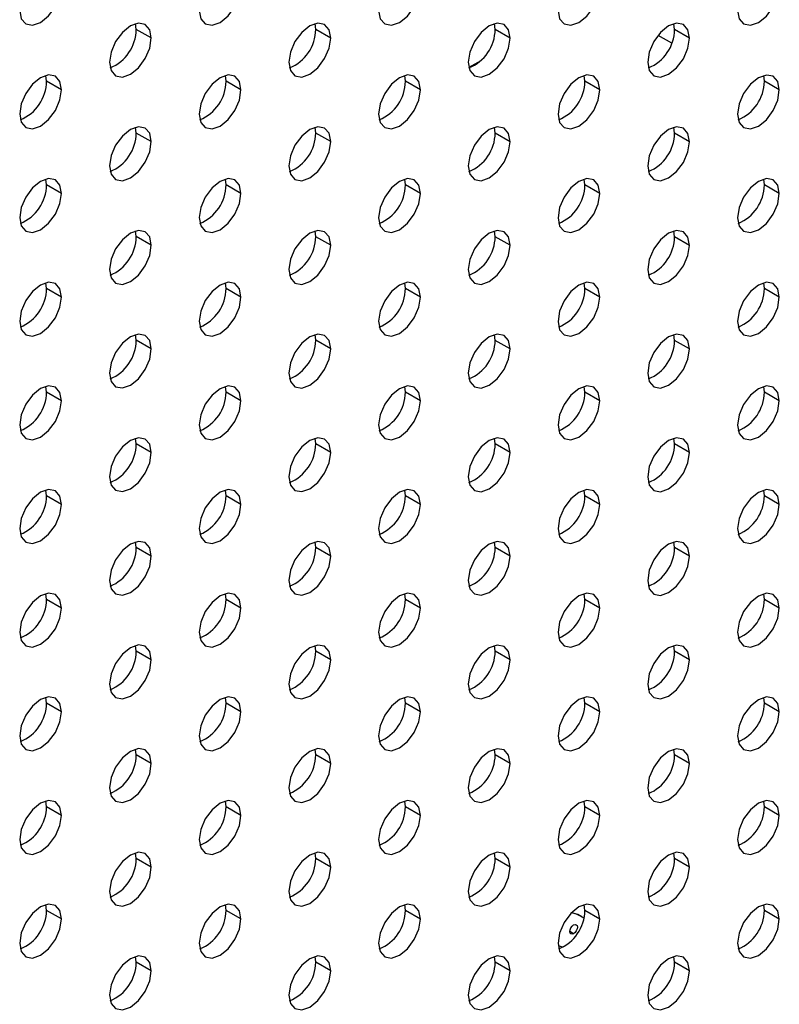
# Model space of a CAD drawing. Header units: millimetres. Extents: x 0 to 1118, y 0 to 864.
# Tile 285 of 309: x 1007.65 to 1012.14, y 697.02 to 702.84. Entities that reach past the tile are written whole.
import ezdxf

# ---------------------------------------------------------------- set-up
doc = ezdxf.new("R2010")
doc.units = ezdxf.units.MM

msp = doc.modelspace()

# ---------------------------------------------------------------- linework, layer by layer
at = {"color": 7, "linetype": 'Continuous', "lineweight": 25}
for p, q in [((1008.3402, 702.7807), (1008.3361, 702.8146)), ((1008.4286, 702.7297), (1008.3402, 702.7807)), ((1009.4008, 702.7806), (1009.3968, 702.8145)), ((1009.4892, 702.7296), (1009.4008, 702.7806)), ((1010.4615, 702.7805), (1010.4575, 702.8144)), ((1010.5499, 702.7295), (1010.4615, 702.7805)), ((1011.5221, 702.7804), (1011.5181, 702.8143)), ((1011.6105, 702.7294), (1011.5221, 702.7804)), ((1011.5052, 702.6984), (1011.4242, 702.7451)), ((1010.3757, 702.595), (1010.3059, 702.5547)), ((1007.8098, 702.4745), (1007.8058, 702.5084)), ((1008.8705, 702.4744), (1008.8665, 702.5083)), ((1009.9312, 702.4743), (1009.9271, 702.5082)), ((1010.9918, 702.4742), (1010.9878, 702.5081)), ((1012.0525, 702.4741), (1012.0484, 702.508)), ((1007.8982, 702.4235), (1007.8098, 702.4745)), ((1008.9589, 702.4234), (1008.8705, 702.4744)), ((1010.0195, 702.4233), (1009.9312, 702.4743)), ((1011.0802, 702.4232), (1010.9918, 702.4742)), ((1012.1409, 702.4231), (1012.0525, 702.4741)), ((1008.3402, 702.1683), (1008.3361, 702.2022)), ((1009.4008, 702.1682), (1009.3968, 702.2021)), ((1010.4615, 702.1681), (1010.4575, 702.202)), ((1011.5221, 702.168), (1011.5181, 702.2019)), ((1008.4286, 702.1173), (1008.3402, 702.1683)), ((1009.4892, 702.1172), (1009.4008, 702.1682)), ((1010.5499, 702.1171), (1010.4615, 702.1681)), ((1011.6105, 702.117), (1011.5221, 702.168)), ((1007.8098, 701.8621), (1007.8058, 701.896)), ((1007.8982, 701.8111), (1007.8098, 701.8621)), ((1008.8705, 701.862), (1008.8665, 701.8959)), ((1008.9589, 701.811), (1008.8705, 701.862)), ((1009.9312, 701.8619), (1009.9271, 701.8958)), ((1010.0195, 701.8109), (1009.9312, 701.8619)), ((1010.9918, 701.8618), (1010.9878, 701.8957)), ((1011.0802, 701.8108), (1010.9918, 701.8618)), ((1012.0525, 701.8617), (1012.0484, 701.8956)), ((1012.1409, 701.8107), (1012.0525, 701.8617)), ((1008.3402, 701.5559), (1008.3361, 701.5898)), ((1009.4008, 701.5558), (1009.3968, 701.5897)), ((1010.4615, 701.5557), (1010.4575, 701.5896)), ((1011.5221, 701.5556), (1011.5181, 701.5895)), ((1008.4286, 701.5049), (1008.3402, 701.5559)), ((1009.4892, 701.5048), (1009.4008, 701.5558)), ((1010.5499, 701.5047), (1010.4615, 701.5557)), ((1011.6105, 701.5046), (1011.5221, 701.5556)), ((1007.8098, 701.2497), (1007.8058, 701.2836)), ((1008.8705, 701.2496), (1008.8665, 701.2835)), ((1009.9312, 701.2495), (1009.9271, 701.2834)), ((1010.9918, 701.2494), (1010.9878, 701.2833)), ((1012.0525, 701.2493), (1012.0484, 701.2832)), ((1007.8982, 701.1987), (1007.8098, 701.2497)), ((1008.9589, 701.1986), (1008.8705, 701.2496)), ((1010.0195, 701.1985), (1009.9312, 701.2495)), ((1011.0802, 701.1984), (1010.9918, 701.2494)), ((1012.1409, 701.1983), (1012.0525, 701.2493)), ((1008.3402, 700.9435), (1008.3361, 700.9773)), ((1009.4008, 700.9434), (1009.3968, 700.9772)), ((1010.4615, 700.9433), (1010.4575, 700.9771)), ((1011.5221, 700.9432), (1011.5181, 700.977)), ((1008.4286, 700.8925), (1008.3402, 700.9435)), ((1009.4892, 700.8924), (1009.4008, 700.9434)), ((1010.5499, 700.8923), (1010.4615, 700.9433)), ((1011.6105, 700.8922), (1011.5221, 700.9432)), ((1007.8098, 700.6373), (1007.8058, 700.6712)), ((1007.8982, 700.5863), (1007.8098, 700.6373)), ((1008.8705, 700.6372), (1008.8665, 700.6711)), ((1008.9589, 700.5862), (1008.8705, 700.6372)), ((1009.9312, 700.6371), (1009.9271, 700.671)), ((1010.0195, 700.5861), (1009.9312, 700.6371)), ((1010.9918, 700.637), (1010.9878, 700.6709)), ((1011.0802, 700.586), (1010.9918, 700.637)), ((1012.0525, 700.6369), (1012.0484, 700.6708)), ((1012.1409, 700.5859), (1012.0525, 700.6369)), ((1008.3402, 700.3311), (1008.3361, 700.3649)), ((1009.4008, 700.331), (1009.3968, 700.3648)), ((1010.4615, 700.3309), (1010.4575, 700.3647)), ((1011.5221, 700.3308), (1011.5181, 700.3646)), ((1008.4286, 700.2801), (1008.3402, 700.3311)), ((1009.4892, 700.28), (1009.4008, 700.331)), ((1010.5499, 700.2799), (1010.4615, 700.3309)), ((1011.6105, 700.2798), (1011.5221, 700.3308)), ((1007.8098, 700.0249), (1007.8058, 700.0588)), ((1008.8705, 700.0248), (1008.8665, 700.0587)), ((1009.9312, 700.0247), (1009.9271, 700.0586)), ((1010.9918, 700.0246), (1010.9878, 700.0585)), ((1012.0525, 700.0245), (1012.0484, 700.0584)), ((1007.8982, 699.9739), (1007.8098, 700.0249)), ((1008.9589, 699.9738), (1008.8705, 700.0248)), ((1010.0195, 699.9737), (1009.9312, 700.0247)), ((1011.0802, 699.9736), (1010.9918, 700.0246)), ((1012.1409, 699.9735), (1012.0525, 700.0245)), ((1008.3402, 699.7187), (1008.3361, 699.7525)), ((1008.4286, 699.6676), (1008.3402, 699.7187)), ((1009.4008, 699.7186), (1009.3968, 699.7524)), ((1009.4892, 699.6675), (1009.4008, 699.7186)), ((1010.4615, 699.7185), (1010.4575, 699.7523)), ((1010.5499, 699.6674), (1010.4615, 699.7185)), ((1011.5221, 699.7184), (1011.5181, 699.7522)), ((1011.6105, 699.6673), (1011.5221, 699.7184)), ((1007.8098, 699.4125), (1007.8058, 699.4464)), ((1007.8982, 699.3615), (1007.8098, 699.4125)), ((1008.8705, 699.4124), (1008.8665, 699.4463)), ((1008.9589, 699.3614), (1008.8705, 699.4124)), ((1009.9312, 699.4123), (1009.9271, 699.4462)), ((1010.0195, 699.3613), (1009.9312, 699.4123)), ((1010.9918, 699.4122), (1010.9878, 699.4461)), ((1011.0802, 699.3612), (1010.9918, 699.4122)), ((1012.0525, 699.4121), (1012.0484, 699.446)), ((1012.1409, 699.3611), (1012.0525, 699.4121)), ((1008.3402, 699.1063), (1008.3361, 699.1401)), ((1009.4008, 699.1062), (1009.3968, 699.14)), ((1010.4615, 699.1061), (1010.4575, 699.1399)), ((1011.5221, 699.106), (1011.5181, 699.1398)), ((1008.4286, 699.0552), (1008.3402, 699.1063)), ((1009.4892, 699.0551), (1009.4008, 699.1062)), ((1010.5499, 699.055), (1010.4615, 699.1061)), ((1011.6105, 699.0549), (1011.5221, 699.106)), ((1007.8098, 698.8001), (1007.8058, 698.834)), ((1008.8705, 698.8), (1008.8665, 698.8339)), ((1009.9312, 698.7999), (1009.9271, 698.8338)), ((1010.9918, 698.7998), (1010.9878, 698.8337)), ((1012.0525, 698.7997), (1012.0484, 698.8336)), ((1007.8982, 698.7491), (1007.8098, 698.8001)), ((1008.9589, 698.749), (1008.8705, 698.8)), ((1010.0195, 698.7489), (1009.9312, 698.7999)), ((1011.0802, 698.7488), (1010.9918, 698.7998)), ((1012.1409, 698.7487), (1012.0525, 698.7997)), ((1008.3402, 698.4939), (1008.3361, 698.5277)), ((1008.4286, 698.4428), (1008.3402, 698.4939)), ((1009.4008, 698.4938), (1009.3968, 698.5276)), ((1009.4892, 698.4427), (1009.4008, 698.4938)), ((1010.4615, 698.4937), (1010.4575, 698.5275)), ((1010.5499, 698.4426), (1010.4615, 698.4937)), ((1011.5221, 698.4936), (1011.5181, 698.5274)), ((1011.6105, 698.4425), (1011.5221, 698.4936)), ((1007.8098, 698.1877), (1007.8058, 698.2216)), ((1007.8982, 698.1367), (1007.8098, 698.1877)), ((1008.8705, 698.1876), (1008.8665, 698.2215)), ((1008.9589, 698.1366), (1008.8705, 698.1876)), ((1009.9312, 698.1875), (1009.9271, 698.2214)), ((1010.0195, 698.1365), (1009.9312, 698.1875)), ((1010.9918, 698.1874), (1010.9878, 698.2213)), ((1011.0802, 698.1364), (1010.9918, 698.1874)), ((1012.0525, 698.1873), (1012.0484, 698.2212)), ((1012.1409, 698.1363), (1012.0525, 698.1873)), ((1008.3402, 697.8815), (1008.3361, 697.9153)), ((1009.4008, 697.8814), (1009.3968, 697.9152)), ((1010.4615, 697.8813), (1010.4575, 697.9151)), ((1011.5221, 697.8812), (1011.5181, 697.915)), ((1008.4286, 697.8304), (1008.3402, 697.8815)), ((1009.4892, 697.8303), (1009.4008, 697.8814)), ((1010.5499, 697.8302), (1010.4615, 697.8813)), ((1011.6105, 697.8301), (1011.5221, 697.8812)), ((1007.8098, 697.5753), (1007.8058, 697.6092)), ((1008.8705, 697.5752), (1008.8665, 697.6091)), ((1009.9312, 697.5751), (1009.9271, 697.609)), ((1010.9918, 697.575), (1010.9878, 697.6089)), ((1012.0525, 697.5749), (1012.0484, 697.6088)), ((1007.8982, 697.5243), (1007.8098, 697.5753)), ((1008.9589, 697.5242), (1008.8705, 697.5752)), ((1010.0195, 697.5241), (1009.9312, 697.5751)), ((1010.969, 697.5407), (1010.9601, 697.5458)), ((1011.0802, 697.524), (1010.9918, 697.575)), ((1012.1409, 697.5239), (1012.0525, 697.5749)), ((1010.8333, 697.3671), (1010.8639, 697.3572)), ((1008.3402, 697.2691), (1008.3361, 697.3029)), ((1008.4286, 697.218), (1008.3402, 697.2691)), ((1009.4008, 697.269), (1009.3968, 697.3028)), ((1009.4892, 697.2179), (1009.4008, 697.269)), ((1010.4615, 697.2689), (1010.4575, 697.3027)), ((1010.5499, 697.2178), (1010.4615, 697.2689)), ((1011.5221, 697.2688), (1011.5181, 697.3026)), ((1011.6105, 697.2177), (1011.5221, 697.2688))]:
    msp.add_line(p, q, dxfattribs=at)
at = {"color": 8, "linetype": 'Continuous', "lineweight": 25}
msp.add_line((1010.9251, 697.4372), (1010.9026, 697.4502), dxfattribs=at)
at = {"color": 7, "linetype": 'Continuous', "lineweight": 25, "flags": 128}
for points in [[(1007.6507, 702.8931), (1007.6602, 702.8438), (1007.687, 702.8129), (1007.7271, 702.8051), (1007.7745, 702.8216), (1007.8218, 702.8598), (1007.862, 702.914), (1007.8888, 702.9758), (1007.8982, 703.0359)], [(1008.7114, 702.893), (1008.7208, 702.8437), (1008.7476, 702.8128), (1008.7878, 702.805), (1008.8351, 702.8215), (1008.8825, 702.8597), (1008.9226, 702.9139), (1008.9495, 702.9757), (1008.9589, 703.0358)], [(1009.7721, 702.8929), (1009.7815, 702.8436), (1009.8083, 702.8127), (1009.8484, 702.8049), (1009.8958, 702.8214), (1009.9432, 702.8596), (1009.9833, 702.9138), (1010.0101, 702.9756), (1010.0195, 703.0357)], [(1010.8327, 702.8928), (1010.8421, 702.8435), (1010.869, 702.8126), (1010.9091, 702.8048), (1010.9565, 702.8213), (1011.0038, 702.8595), (1011.044, 702.9137), (1011.0708, 702.9755), (1011.0802, 703.0356)], [(1011.8934, 702.8927), (1011.9028, 702.8434), (1011.9296, 702.8125), (1011.9698, 702.8047), (1012.0171, 702.8212), (1012.0645, 702.8594), (1012.1046, 702.9136), (1012.1314, 702.9754), (1012.1409, 703.0355)], [(1008.4286, 702.7297), (1008.4191, 702.7789), (1008.3923, 702.8098), (1008.3522, 702.8176), (1008.3048, 702.8011), (1008.2575, 702.7629), (1008.2173, 702.7088), (1008.1905, 702.6469), (1008.1811, 702.5868)], [(1009.4892, 702.7296), (1009.4798, 702.7788), (1009.453, 702.8097), (1009.4128, 702.8175), (1009.3655, 702.801), (1009.3181, 702.7628), (1009.278, 702.7087), (1009.2511, 702.6468), (1009.2417, 702.5867)], [(1010.5499, 702.7295), (1010.5405, 702.7787), (1010.5136, 702.8096), (1010.4735, 702.8174), (1010.4261, 702.8009), (1010.3788, 702.7627), (1010.3386, 702.7086), (1010.3118, 702.6467), (1010.3024, 702.5866)], [(1011.6105, 702.7294), (1011.6011, 702.7786), (1011.5743, 702.8095), (1011.5341, 702.8173), (1011.4868, 702.8008), (1011.4394, 702.7626), (1011.3993, 702.7085), (1011.3725, 702.6466), (1011.363, 702.5865)], [(1008.1811, 702.5868), (1008.1905, 702.5376), (1008.2173, 702.5067), (1008.2575, 702.4989), (1008.3048, 702.5153), (1008.3522, 702.5536), (1008.3923, 702.6077), (1008.4191, 702.6696), (1008.4286, 702.7297)], [(1009.2417, 702.5867), (1009.2511, 702.5375), (1009.278, 702.5066), (1009.3181, 702.4988), (1009.3655, 702.5152), (1009.4128, 702.5535), (1009.453, 702.6076), (1009.4798, 702.6695), (1009.4892, 702.7296)], [(1010.3024, 702.5866), (1010.3118, 702.5374), (1010.3386, 702.5065), (1010.3788, 702.4987), (1010.4261, 702.5151), (1010.4735, 702.5534), (1010.5136, 702.6075), (1010.5405, 702.6694), (1010.5499, 702.7295)], [(1011.363, 702.5865), (1011.3725, 702.5373), (1011.3993, 702.5064), (1011.4394, 702.4986), (1011.4868, 702.515), (1011.5341, 702.5533), (1011.5743, 702.6074), (1011.6011, 702.6693), (1011.6105, 702.7294)], [(1007.8982, 702.4235), (1007.8888, 702.4728), (1007.862, 702.5036), (1007.8218, 702.5114), (1007.7745, 702.495), (1007.7271, 702.4568), (1007.687, 702.4026), (1007.6602, 702.3408), (1007.6507, 702.2807)], [(1008.9589, 702.4234), (1008.9495, 702.4727), (1008.9226, 702.5035), (1008.8825, 702.5113), (1008.8351, 702.4949), (1008.7878, 702.4567), (1008.7476, 702.4025), (1008.7208, 702.3407), (1008.7114, 702.2806)], [(1010.0195, 702.4233), (1010.0101, 702.4726), (1009.9833, 702.5034), (1009.9432, 702.5112), (1009.8958, 702.4948), (1009.8484, 702.4566), (1009.8083, 702.4024), (1009.7815, 702.3406), (1009.7721, 702.2805)], [(1011.0802, 702.4232), (1011.0708, 702.4725), (1011.044, 702.5033), (1011.0038, 702.5111), (1010.9565, 702.4947), (1010.9091, 702.4565), (1010.869, 702.4023), (1010.8421, 702.3405), (1010.8327, 702.2804)], [(1012.1409, 702.4231), (1012.1314, 702.4724), (1012.1046, 702.5032), (1012.0645, 702.511), (1012.0171, 702.4946), (1011.9698, 702.4564), (1011.9296, 702.4022), (1011.9028, 702.3404), (1011.8934, 702.2803)], [(1007.6507, 702.2807), (1007.6602, 702.2314), (1007.687, 702.2005), (1007.7271, 702.1927), (1007.7745, 702.2092), (1007.8218, 702.2474), (1007.862, 702.3016), (1007.8888, 702.3634), (1007.8982, 702.4235)], [(1008.7114, 702.2806), (1008.7208, 702.2313), (1008.7476, 702.2004), (1008.7878, 702.1926), (1008.8351, 702.2091), (1008.8825, 702.2473), (1008.9226, 702.3015), (1008.9495, 702.3633), (1008.9589, 702.4234)], [(1009.7721, 702.2805), (1009.7815, 702.2312), (1009.8083, 702.2003), (1009.8484, 702.1925), (1009.8958, 702.209), (1009.9432, 702.2472), (1009.9833, 702.3014), (1010.0101, 702.3632), (1010.0195, 702.4233)], [(1010.8327, 702.2804), (1010.8421, 702.2311), (1010.869, 702.2002), (1010.9091, 702.1924), (1010.9565, 702.2089), (1011.0038, 702.2471), (1011.044, 702.3013), (1011.0708, 702.3631), (1011.0802, 702.4232)], [(1011.8934, 702.2803), (1011.9028, 702.231), (1011.9296, 702.2001), (1011.9698, 702.1923), (1012.0171, 702.2088), (1012.0645, 702.247), (1012.1046, 702.3012), (1012.1314, 702.363), (1012.1409, 702.4231)], [(1008.4286, 702.1173), (1008.4191, 702.1665), (1008.3923, 702.1974), (1008.3522, 702.2052), (1008.3048, 702.1887), (1008.2575, 702.1505), (1008.2173, 702.0964), (1008.1905, 702.0345), (1008.1811, 701.9744)], [(1009.4892, 702.1172), (1009.4798, 702.1664), (1009.453, 702.1973), (1009.4128, 702.2051), (1009.3655, 702.1886), (1009.3181, 702.1504), (1009.278, 702.0963), (1009.2511, 702.0344), (1009.2417, 701.9743)], [(1010.5499, 702.1171), (1010.5405, 702.1663), (1010.5136, 702.1972), (1010.4735, 702.205), (1010.4261, 702.1885), (1010.3788, 702.1503), (1010.3386, 702.0962), (1010.3118, 702.0343), (1010.3024, 701.9742)], [(1011.6105, 702.117), (1011.6011, 702.1662), (1011.5743, 702.1971), (1011.5341, 702.2049), (1011.4868, 702.1884), (1011.4394, 702.1502), (1011.3993, 702.0961), (1011.3725, 702.0342), (1011.363, 701.9741)], [(1008.1811, 701.9744), (1008.1905, 701.9252), (1008.2173, 701.8943), (1008.2575, 701.8865), (1008.3048, 701.9029), (1008.3522, 701.9412), (1008.3923, 701.9953), (1008.4191, 702.0571), (1008.4286, 702.1173)], [(1009.2417, 701.9743), (1009.2511, 701.9251), (1009.278, 701.8942), (1009.3181, 701.8864), (1009.3655, 701.9028), (1009.4128, 701.9411), (1009.453, 701.9952), (1009.4798, 702.057), (1009.4892, 702.1172)], [(1010.3024, 701.9742), (1010.3118, 701.925), (1010.3386, 701.8941), (1010.3788, 701.8863), (1010.4261, 701.9027), (1010.4735, 701.941), (1010.5136, 701.9951), (1010.5405, 702.0569), (1010.5499, 702.1171)], [(1011.363, 701.9741), (1011.3725, 701.9249), (1011.3993, 701.894), (1011.4394, 701.8862), (1011.4868, 701.9026), (1011.5341, 701.9409), (1011.5743, 701.995), (1011.6011, 702.0568), (1011.6105, 702.117)], [(1007.8982, 701.8111), (1007.8888, 701.8604), (1007.862, 701.8912), (1007.8218, 701.899), (1007.7745, 701.8826), (1007.7271, 701.8444), (1007.687, 701.7902), (1007.6602, 701.7284), (1007.6507, 701.6682)], [(1008.9589, 701.811), (1008.9495, 701.8603), (1008.9226, 701.8911), (1008.8825, 701.8989), (1008.8351, 701.8825), (1008.7878, 701.8443), (1008.7476, 701.7901), (1008.7208, 701.7283), (1008.7114, 701.6681)], [(1010.0195, 701.8109), (1010.0101, 701.8602), (1009.9833, 701.891), (1009.9432, 701.8988), (1009.8958, 701.8824), (1009.8484, 701.8442), (1009.8083, 701.79), (1009.7815, 701.7282), (1009.7721, 701.668)], [(1011.0802, 701.8108), (1011.0708, 701.8601), (1011.044, 701.8909), (1011.0038, 701.8987), (1010.9565, 701.8823), (1010.9091, 701.8441), (1010.869, 701.7899), (1010.8421, 701.7281), (1010.8327, 701.6679)], [(1012.1409, 701.8107), (1012.1314, 701.86), (1012.1046, 701.8908), (1012.0645, 701.8986), (1012.0171, 701.8822), (1011.9698, 701.844), (1011.9296, 701.7898), (1011.9028, 701.728), (1011.8934, 701.6678)], [(1007.6507, 701.6682), (1007.6602, 701.619), (1007.687, 701.5881), (1007.7271, 701.5803), (1007.7745, 701.5968), (1007.8218, 701.635), (1007.862, 701.6892), (1007.8888, 701.751), (1007.8982, 701.8111)], [(1008.7114, 701.6681), (1008.7208, 701.6189), (1008.7476, 701.588), (1008.7878, 701.5802), (1008.8351, 701.5967), (1008.8825, 701.6349), (1008.9226, 701.6891), (1008.9495, 701.7509), (1008.9589, 701.811)], [(1009.7721, 701.668), (1009.7815, 701.6188), (1009.8083, 701.5879), (1009.8484, 701.5801), (1009.8958, 701.5966), (1009.9432, 701.6348), (1009.9833, 701.689), (1010.0101, 701.7508), (1010.0195, 701.8109)], [(1010.8327, 701.6679), (1010.8421, 701.6187), (1010.869, 701.5878), (1010.9091, 701.58), (1010.9565, 701.5965), (1011.0038, 701.6347), (1011.044, 701.6889), (1011.0708, 701.7507), (1011.0802, 701.8108)], [(1011.8934, 701.6678), (1011.9028, 701.6186), (1011.9296, 701.5877), (1011.9698, 701.5799), (1012.0171, 701.5964), (1012.0645, 701.6346), (1012.1046, 701.6888), (1012.1314, 701.7506), (1012.1409, 701.8107)], [(1008.4286, 701.5049), (1008.4191, 701.5541), (1008.3923, 701.585), (1008.3522, 701.5928), (1008.3048, 701.5763), (1008.2575, 701.5381), (1008.2173, 701.484), (1008.1905, 701.4221), (1008.1811, 701.362)], [(1009.4892, 701.5048), (1009.4798, 701.554), (1009.453, 701.5849), (1009.4128, 701.5927), (1009.3655, 701.5762), (1009.3181, 701.538), (1009.278, 701.4839), (1009.2511, 701.422), (1009.2417, 701.3619)], [(1010.5499, 701.5047), (1010.5405, 701.5539), (1010.5136, 701.5848), (1010.4735, 701.5926), (1010.4261, 701.5761), (1010.3788, 701.5379), (1010.3386, 701.4838), (1010.3118, 701.4219), (1010.3024, 701.3618)], [(1011.6105, 701.5046), (1011.6011, 701.5538), (1011.5743, 701.5847), (1011.5341, 701.5925), (1011.4868, 701.576), (1011.4394, 701.5378), (1011.3993, 701.4837), (1011.3725, 701.4218), (1011.363, 701.3617)], [(1008.1811, 701.362), (1008.1905, 701.3127), (1008.2173, 701.2819), (1008.2575, 701.2741), (1008.3048, 701.2905), (1008.3522, 701.3287), (1008.3923, 701.3829), (1008.4191, 701.4447), (1008.4286, 701.5049)], [(1009.2417, 701.3619), (1009.2511, 701.3126), (1009.278, 701.2818), (1009.3181, 701.274), (1009.3655, 701.2904), (1009.4128, 701.3286), (1009.453, 701.3828), (1009.4798, 701.4446), (1009.4892, 701.5048)], [(1010.3024, 701.3618), (1010.3118, 701.3125), (1010.3386, 701.2817), (1010.3788, 701.2739), (1010.4261, 701.2903), (1010.4735, 701.3285), (1010.5136, 701.3827), (1010.5405, 701.4445), (1010.5499, 701.5047)], [(1011.363, 701.3617), (1011.3725, 701.3124), (1011.3993, 701.2816), (1011.4394, 701.2738), (1011.4868, 701.2902), (1011.5341, 701.3284), (1011.5743, 701.3826), (1011.6011, 701.4444), (1011.6105, 701.5046)], [(1007.8982, 701.1987), (1007.8888, 701.248), (1007.862, 701.2788), (1007.8218, 701.2866), (1007.7745, 701.2702), (1007.7271, 701.232), (1007.687, 701.1778), (1007.6602, 701.116), (1007.6507, 701.0558)], [(1008.9589, 701.1986), (1008.9495, 701.2479), (1008.9226, 701.2787), (1008.8825, 701.2865), (1008.8351, 701.2701), (1008.7878, 701.2319), (1008.7476, 701.1777), (1008.7208, 701.1159), (1008.7114, 701.0557)], [(1010.0195, 701.1985), (1010.0101, 701.2478), (1009.9833, 701.2786), (1009.9432, 701.2864), (1009.8958, 701.27), (1009.8484, 701.2318), (1009.8083, 701.1776), (1009.7815, 701.1158), (1009.7721, 701.0556)], [(1011.0802, 701.1984), (1011.0708, 701.2477), (1011.044, 701.2785), (1011.0038, 701.2863), (1010.9565, 701.2699), (1010.9091, 701.2317), (1010.869, 701.1775), (1010.8421, 701.1157), (1010.8327, 701.0555)], [(1012.1409, 701.1983), (1012.1314, 701.2476), (1012.1046, 701.2784), (1012.0645, 701.2862), (1012.0171, 701.2698), (1011.9698, 701.2316), (1011.9296, 701.1774), (1011.9028, 701.1156), (1011.8934, 701.0554)], [(1007.6507, 701.0558), (1007.6602, 701.0066), (1007.687, 700.9757), (1007.7271, 700.9679), (1007.7745, 700.9844), (1007.8218, 701.0226), (1007.862, 701.0767), (1007.8888, 701.1386), (1007.8982, 701.1987)], [(1008.7114, 701.0557), (1008.7208, 701.0065), (1008.7476, 700.9756), (1008.7878, 700.9678), (1008.8351, 700.9843), (1008.8825, 701.0225), (1008.9226, 701.0766), (1008.9495, 701.1385), (1008.9589, 701.1986)], [(1009.7721, 701.0556), (1009.7815, 701.0064), (1009.8083, 700.9755), (1009.8484, 700.9677), (1009.8958, 700.9842), (1009.9432, 701.0224), (1009.9833, 701.0765), (1010.0101, 701.1384), (1010.0195, 701.1985)], [(1010.8327, 701.0555), (1010.8421, 701.0063), (1010.869, 700.9754), (1010.9091, 700.9676), (1010.9565, 700.9841), (1011.0038, 701.0223), (1011.044, 701.0764), (1011.0708, 701.1383), (1011.0802, 701.1984)], [(1011.8934, 701.0554), (1011.9028, 701.0062), (1011.9296, 700.9753), (1011.9698, 700.9675), (1012.0171, 700.984), (1012.0645, 701.0222), (1012.1046, 701.0763), (1012.1314, 701.1382), (1012.1409, 701.1983)], [(1008.4286, 700.8925), (1008.4191, 700.9417), (1008.3923, 700.9726), (1008.3522, 700.9804), (1008.3048, 700.9639), (1008.2575, 700.9257), (1008.2173, 700.8716), (1008.1905, 700.8097), (1008.1811, 700.7496)], [(1009.4892, 700.8924), (1009.4798, 700.9416), (1009.453, 700.9725), (1009.4128, 700.9803), (1009.3655, 700.9638), (1009.3181, 700.9256), (1009.278, 700.8715), (1009.2511, 700.8096), (1009.2417, 700.7495)], [(1010.5499, 700.8923), (1010.5405, 700.9415), (1010.5136, 700.9724), (1010.4735, 700.9802), (1010.4261, 700.9637), (1010.3788, 700.9255), (1010.3386, 700.8714), (1010.3118, 700.8095), (1010.3024, 700.7494)], [(1011.6105, 700.8922), (1011.6011, 700.9414), (1011.5743, 700.9723), (1011.5341, 700.9801), (1011.4868, 700.9636), (1011.4394, 700.9254), (1011.3993, 700.8713), (1011.3725, 700.8094), (1011.363, 700.7493)], [(1008.1811, 700.7496), (1008.1905, 700.7003), (1008.2173, 700.6695), (1008.2575, 700.6617), (1008.3048, 700.6781), (1008.3522, 700.7163), (1008.3923, 700.7705), (1008.4191, 700.8323), (1008.4286, 700.8925)], [(1009.2417, 700.7495), (1009.2511, 700.7002), (1009.278, 700.6694), (1009.3181, 700.6616), (1009.3655, 700.678), (1009.4128, 700.7162), (1009.453, 700.7704), (1009.4798, 700.8322), (1009.4892, 700.8924)], [(1010.3024, 700.7494), (1010.3118, 700.7001), (1010.3386, 700.6693), (1010.3788, 700.6615), (1010.4261, 700.6779), (1010.4735, 700.7161), (1010.5136, 700.7703), (1010.5405, 700.8321), (1010.5499, 700.8923)], [(1011.363, 700.7493), (1011.3725, 700.7), (1011.3993, 700.6692), (1011.4394, 700.6614), (1011.4868, 700.6778), (1011.5341, 700.716), (1011.5743, 700.7702), (1011.6011, 700.832), (1011.6105, 700.8922)], [(1007.8982, 700.5863), (1007.8888, 700.6356), (1007.862, 700.6664), (1007.8218, 700.6742), (1007.7745, 700.6578), (1007.7271, 700.6195), (1007.687, 700.5654), (1007.6602, 700.5036), (1007.6507, 700.4434)], [(1008.9589, 700.5862), (1008.9495, 700.6355), (1008.9226, 700.6663), (1008.8825, 700.6741), (1008.8351, 700.6577), (1008.7878, 700.6195), (1008.7476, 700.5653), (1008.7208, 700.5035), (1008.7114, 700.4433)], [(1010.0195, 700.5861), (1010.0101, 700.6354), (1009.9833, 700.6662), (1009.9432, 700.674), (1009.8958, 700.6576), (1009.8484, 700.6194), (1009.8083, 700.5652), (1009.7815, 700.5034), (1009.7721, 700.4432)], [(1011.0802, 700.586), (1011.0708, 700.6353), (1011.044, 700.6661), (1011.0038, 700.6739), (1010.9565, 700.6575), (1010.9091, 700.6193), (1010.869, 700.5651), (1010.8421, 700.5033), (1010.8327, 700.4431)], [(1012.1409, 700.5859), (1012.1314, 700.6352), (1012.1046, 700.666), (1012.0645, 700.6738), (1012.0171, 700.6574), (1011.9698, 700.6192), (1011.9296, 700.565), (1011.9028, 700.5032), (1011.8934, 700.443)], [(1007.6507, 700.4434), (1007.6602, 700.3942), (1007.687, 700.3633), (1007.7271, 700.3555), (1007.7745, 700.372), (1007.8218, 700.4102), (1007.862, 700.4643), (1007.8888, 700.5262), (1007.8982, 700.5863)], [(1008.7114, 700.4433), (1008.7208, 700.3941), (1008.7476, 700.3632), (1008.7878, 700.3554), (1008.8351, 700.3719), (1008.8825, 700.4101), (1008.9226, 700.4642), (1008.9495, 700.5261), (1008.9589, 700.5862)], [(1009.7721, 700.4432), (1009.7815, 700.394), (1009.8083, 700.3631), (1009.8484, 700.3553), (1009.8958, 700.3718), (1009.9432, 700.41), (1009.9833, 700.4641), (1010.0101, 700.526), (1010.0195, 700.5861)], [(1010.8327, 700.4431), (1010.8421, 700.3939), (1010.869, 700.363), (1010.9091, 700.3552), (1010.9565, 700.3717), (1011.0038, 700.4099), (1011.044, 700.464), (1011.0708, 700.5259), (1011.0802, 700.586)], [(1011.8934, 700.443), (1011.9028, 700.3938), (1011.9296, 700.3629), (1011.9698, 700.3551), (1012.0171, 700.3716), (1012.0645, 700.4098), (1012.1046, 700.4639), (1012.1314, 700.5258), (1012.1409, 700.5859)], [(1008.4286, 700.2801), (1008.4191, 700.3293), (1008.3923, 700.3602), (1008.3522, 700.368), (1008.3048, 700.3515), (1008.2575, 700.3133), (1008.2173, 700.2591), (1008.1905, 700.1973), (1008.1811, 700.1372)], [(1009.4892, 700.28), (1009.4798, 700.3292), (1009.453, 700.3601), (1009.4128, 700.3679), (1009.3655, 700.3514), (1009.3181, 700.3132), (1009.278, 700.259), (1009.2511, 700.1972), (1009.2417, 700.1371)], [(1010.5499, 700.2799), (1010.5405, 700.3291), (1010.5136, 700.36), (1010.4735, 700.3678), (1010.4261, 700.3513), (1010.3788, 700.3131), (1010.3386, 700.2589), (1010.3118, 700.1971), (1010.3024, 700.137)], [(1011.6105, 700.2798), (1011.6011, 700.329), (1011.5743, 700.3599), (1011.5341, 700.3677), (1011.4868, 700.3512), (1011.4394, 700.313), (1011.3993, 700.2588), (1011.3725, 700.197), (1011.363, 700.1369)], [(1008.1811, 700.1372), (1008.1905, 700.0879), (1008.2173, 700.0571), (1008.2575, 700.0493), (1008.3048, 700.0657), (1008.3522, 700.1039), (1008.3923, 700.1581), (1008.4191, 700.2199), (1008.4286, 700.2801)], [(1009.2417, 700.1371), (1009.2511, 700.0878), (1009.278, 700.057), (1009.3181, 700.0492), (1009.3655, 700.0656), (1009.4128, 700.1038), (1009.453, 700.158), (1009.4798, 700.2198), (1009.4892, 700.28)], [(1010.3024, 700.137), (1010.3118, 700.0877), (1010.3386, 700.0569), (1010.3788, 700.0491), (1010.4261, 700.0655), (1010.4735, 700.1037), (1010.5136, 700.1579), (1010.5405, 700.2197), (1010.5499, 700.2799)], [(1011.363, 700.1369), (1011.3725, 700.0876), (1011.3993, 700.0568), (1011.4394, 700.049), (1011.4868, 700.0654), (1011.5341, 700.1036), (1011.5743, 700.1578), (1011.6011, 700.2196), (1011.6105, 700.2798)], [(1007.8982, 699.9739), (1007.8888, 700.0231), (1007.862, 700.054), (1007.8218, 700.0618), (1007.7745, 700.0454), (1007.7271, 700.0071), (1007.687, 699.953), (1007.6602, 699.8911), (1007.6507, 699.831)], [(1008.9589, 699.9738), (1008.9495, 700.023), (1008.9226, 700.0539), (1008.8825, 700.0617), (1008.8351, 700.0453), (1008.7878, 700.007), (1008.7476, 699.9529), (1008.7208, 699.891), (1008.7114, 699.8309)], [(1010.0195, 699.9737), (1010.0101, 700.0229), (1009.9833, 700.0538), (1009.9432, 700.0616), (1009.8958, 700.0452), (1009.8484, 700.0069), (1009.8083, 699.9528), (1009.7815, 699.891), (1009.7721, 699.8308)], [(1011.0802, 699.9736), (1011.0708, 700.0228), (1011.044, 700.0537), (1011.0038, 700.0615), (1010.9565, 700.0451), (1010.9091, 700.0068), (1010.869, 699.9527), (1010.8421, 699.8909), (1010.8327, 699.8307)], [(1012.1409, 699.9735), (1012.1314, 700.0227), (1012.1046, 700.0536), (1012.0645, 700.0614), (1012.0171, 700.045), (1011.9698, 700.0067), (1011.9296, 699.9526), (1011.9028, 699.8908), (1011.8934, 699.8306)], [(1007.6507, 699.831), (1007.6602, 699.7818), (1007.687, 699.7509), (1007.7271, 699.7431), (1007.7745, 699.7596), (1007.8218, 699.7978), (1007.862, 699.8519), (1007.8888, 699.9138), (1007.8982, 699.9739)], [(1008.7114, 699.8309), (1008.7208, 699.7817), (1008.7476, 699.7508), (1008.7878, 699.743), (1008.8351, 699.7595), (1008.8825, 699.7977), (1008.9226, 699.8518), (1008.9495, 699.9137), (1008.9589, 699.9738)], [(1009.7721, 699.8308), (1009.7815, 699.7816), (1009.8083, 699.7507), (1009.8484, 699.7429), (1009.8958, 699.7594), (1009.9432, 699.7976), (1009.9833, 699.8517), (1010.0101, 699.9136), (1010.0195, 699.9737)], [(1010.8327, 699.8307), (1010.8421, 699.7815), (1010.869, 699.7506), (1010.9091, 699.7428), (1010.9565, 699.7593), (1011.0038, 699.7975), (1011.044, 699.8516), (1011.0708, 699.9135), (1011.0802, 699.9736)], [(1011.8934, 699.8306), (1011.9028, 699.7814), (1011.9296, 699.7505), (1011.9698, 699.7427), (1012.0171, 699.7592), (1012.0645, 699.7974), (1012.1046, 699.8515), (1012.1314, 699.9134), (1012.1409, 699.9735)], [(1008.4286, 699.6676), (1008.4191, 699.7169), (1008.3923, 699.7478), (1008.3522, 699.7556), (1008.3048, 699.7391), (1008.2575, 699.7009), (1008.2173, 699.6467), (1008.1905, 699.5849), (1008.1811, 699.5248)], [(1009.4892, 699.6675), (1009.4798, 699.7168), (1009.453, 699.7477), (1009.4128, 699.7555), (1009.3655, 699.739), (1009.3181, 699.7008), (1009.278, 699.6466), (1009.2511, 699.5848), (1009.2417, 699.5247)], [(1010.5499, 699.6674), (1010.5405, 699.7167), (1010.5136, 699.7476), (1010.4735, 699.7554), (1010.4261, 699.7389), (1010.3788, 699.7007), (1010.3386, 699.6465), (1010.3118, 699.5847), (1010.3024, 699.5246)], [(1011.6105, 699.6673), (1011.6011, 699.7166), (1011.5743, 699.7475), (1011.5341, 699.7553), (1011.4868, 699.7388), (1011.4394, 699.7006), (1011.3993, 699.6464), (1011.3725, 699.5846), (1011.363, 699.5245)], [(1008.1811, 699.5248), (1008.1905, 699.4755), (1008.2173, 699.4447), (1008.2575, 699.4369), (1008.3048, 699.4533), (1008.3522, 699.4915), (1008.3923, 699.5457), (1008.4191, 699.6075), (1008.4286, 699.6676)], [(1009.2417, 699.5247), (1009.2511, 699.4754), (1009.278, 699.4446), (1009.3181, 699.4368), (1009.3655, 699.4532), (1009.4128, 699.4914), (1009.453, 699.5456), (1009.4798, 699.6074), (1009.4892, 699.6675)], [(1010.3024, 699.5246), (1010.3118, 699.4753), (1010.3386, 699.4445), (1010.3788, 699.4367), (1010.4261, 699.4531), (1010.4735, 699.4913), (1010.5136, 699.5455), (1010.5405, 699.6073), (1010.5499, 699.6674)], [(1011.363, 699.5245), (1011.3725, 699.4752), (1011.3993, 699.4444), (1011.4394, 699.4366), (1011.4868, 699.453), (1011.5341, 699.4912), (1011.5743, 699.5454), (1011.6011, 699.6072), (1011.6105, 699.6673)], [(1007.8982, 699.3615), (1007.8888, 699.4107), (1007.862, 699.4416), (1007.8218, 699.4494), (1007.7745, 699.433), (1007.7271, 699.3947), (1007.687, 699.3406), (1007.6602, 699.2787), (1007.6507, 699.2186)], [(1008.9589, 699.3614), (1008.9495, 699.4106), (1008.9226, 699.4415), (1008.8825, 699.4493), (1008.8351, 699.4329), (1008.7878, 699.3946), (1008.7476, 699.3405), (1008.7208, 699.2786), (1008.7114, 699.2185)], [(1010.0195, 699.3613), (1010.0101, 699.4105), (1009.9833, 699.4414), (1009.9432, 699.4492), (1009.8958, 699.4328), (1009.8484, 699.3945), (1009.8083, 699.3404), (1009.7815, 699.2785), (1009.7721, 699.2184)], [(1011.0802, 699.3612), (1011.0708, 699.4104), (1011.044, 699.4413), (1011.0038, 699.4491), (1010.9565, 699.4327), (1010.9091, 699.3944), (1010.869, 699.3403), (1010.8421, 699.2784), (1010.8327, 699.2183)], [(1012.1409, 699.3611), (1012.1314, 699.4103), (1012.1046, 699.4412), (1012.0645, 699.449), (1012.0171, 699.4326), (1011.9698, 699.3943), (1011.9296, 699.3402), (1011.9028, 699.2783), (1011.8934, 699.2182)], [(1007.6507, 699.2186), (1007.6602, 699.1694), (1007.687, 699.1385), (1007.7271, 699.1307), (1007.7745, 699.1472), (1007.8218, 699.1854), (1007.862, 699.2395), (1007.8888, 699.3014), (1007.8982, 699.3615)], [(1008.7114, 699.2185), (1008.7208, 699.1693), (1008.7476, 699.1384), (1008.7878, 699.1306), (1008.8351, 699.1471), (1008.8825, 699.1853), (1008.9226, 699.2394), (1008.9495, 699.3013), (1008.9589, 699.3614)], [(1009.7721, 699.2184), (1009.7815, 699.1692), (1009.8083, 699.1383), (1009.8484, 699.1305), (1009.8958, 699.147), (1009.9432, 699.1852), (1009.9833, 699.2393), (1010.0101, 699.3012), (1010.0195, 699.3613)], [(1010.8327, 699.2183), (1010.8421, 699.1691), (1010.869, 699.1382), (1010.9091, 699.1304), (1010.9565, 699.1469), (1011.0038, 699.1851), (1011.044, 699.2392), (1011.0708, 699.3011), (1011.0802, 699.3612)], [(1011.8934, 699.2182), (1011.9028, 699.169), (1011.9296, 699.1381), (1011.9698, 699.1303), (1012.0171, 699.1468), (1012.0645, 699.185), (1012.1046, 699.2391), (1012.1314, 699.301), (1012.1409, 699.3611)], [(1008.4286, 699.0552), (1008.4191, 699.1045), (1008.3923, 699.1354), (1008.3522, 699.1432), (1008.3048, 699.1267), (1008.2575, 699.0885), (1008.2173, 699.0343), (1008.1905, 698.9725), (1008.1811, 698.9124)], [(1009.4892, 699.0551), (1009.4798, 699.1044), (1009.453, 699.1353), (1009.4128, 699.1431), (1009.3655, 699.1266), (1009.3181, 699.0884), (1009.278, 699.0342), (1009.2511, 698.9724), (1009.2417, 698.9123)], [(1010.5499, 699.055), (1010.5405, 699.1043), (1010.5136, 699.1352), (1010.4735, 699.143), (1010.4261, 699.1265), (1010.3788, 699.0883), (1010.3386, 699.0341), (1010.3118, 698.9723), (1010.3024, 698.9122)], [(1011.6105, 699.0549), (1011.6011, 699.1042), (1011.5743, 699.1351), (1011.5341, 699.1429), (1011.4868, 699.1264), (1011.4394, 699.0882), (1011.3993, 699.034), (1011.3725, 698.9722), (1011.363, 698.9121)], [(1008.1811, 698.9124), (1008.1905, 698.8631), (1008.2173, 698.8323), (1008.2575, 698.8245), (1008.3048, 698.8409), (1008.3522, 698.8791), (1008.3923, 698.9333), (1008.4191, 698.9951), (1008.4286, 699.0552)], [(1009.2417, 698.9123), (1009.2511, 698.863), (1009.278, 698.8322), (1009.3181, 698.8244), (1009.3655, 698.8408), (1009.4128, 698.879), (1009.453, 698.9332), (1009.4798, 698.995), (1009.4892, 699.0551)], [(1010.3024, 698.9122), (1010.3118, 698.8629), (1010.3386, 698.8321), (1010.3788, 698.8243), (1010.4261, 698.8407), (1010.4735, 698.8789), (1010.5136, 698.9331), (1010.5405, 698.9949), (1010.5499, 699.055)], [(1011.363, 698.9121), (1011.3725, 698.8628), (1011.3993, 698.832), (1011.4394, 698.8242), (1011.4868, 698.8406), (1011.5341, 698.8788), (1011.5743, 698.933), (1011.6011, 698.9948), (1011.6105, 699.0549)], [(1007.8982, 698.7491), (1007.8888, 698.7983), (1007.862, 698.8292), (1007.8218, 698.837), (1007.7745, 698.8205), (1007.7271, 698.7823), (1007.687, 698.7282), (1007.6602, 698.6663), (1007.6507, 698.6062)], [(1008.9589, 698.749), (1008.9495, 698.7982), (1008.9226, 698.8291), (1008.8825, 698.8369), (1008.8351, 698.8204), (1008.7878, 698.7822), (1008.7476, 698.7281), (1008.7208, 698.6662), (1008.7114, 698.6061)], [(1010.0195, 698.7489), (1010.0101, 698.7981), (1009.9833, 698.829), (1009.9432, 698.8368), (1009.8958, 698.8203), (1009.8484, 698.7821), (1009.8083, 698.728), (1009.7815, 698.6661), (1009.7721, 698.606)], [(1011.0802, 698.7488), (1011.0708, 698.798), (1011.044, 698.8289), (1011.0038, 698.8367), (1010.9565, 698.8202), (1010.9091, 698.782), (1010.869, 698.7279), (1010.8421, 698.666), (1010.8327, 698.6059)], [(1012.1409, 698.7487), (1012.1314, 698.7979), (1012.1046, 698.8288), (1012.0645, 698.8366), (1012.0171, 698.8201), (1011.9698, 698.7819), (1011.9296, 698.7278), (1011.9028, 698.6659), (1011.8934, 698.6058)], [(1007.6507, 698.6062), (1007.6602, 698.557), (1007.687, 698.5261), (1007.7271, 698.5183), (1007.7745, 698.5348), (1007.8218, 698.573), (1007.862, 698.6271), (1007.8888, 698.689), (1007.8982, 698.7491)], [(1008.7114, 698.6061), (1008.7208, 698.5569), (1008.7476, 698.526), (1008.7878, 698.5182), (1008.8351, 698.5347), (1008.8825, 698.5729), (1008.9226, 698.627), (1008.9495, 698.6889), (1008.9589, 698.749)], [(1009.7721, 698.606), (1009.7815, 698.5568), (1009.8083, 698.5259), (1009.8484, 698.5181), (1009.8958, 698.5346), (1009.9432, 698.5728), (1009.9833, 698.6269), (1010.0101, 698.6888), (1010.0195, 698.7489)], [(1010.8327, 698.6059), (1010.8421, 698.5567), (1010.869, 698.5258), (1010.9091, 698.518), (1010.9565, 698.5345), (1011.0038, 698.5727), (1011.044, 698.6268), (1011.0708, 698.6887), (1011.0802, 698.7488)], [(1011.8934, 698.6058), (1011.9028, 698.5566), (1011.9296, 698.5257), (1011.9698, 698.5179), (1012.0171, 698.5344), (1012.0645, 698.5726), (1012.1046, 698.6267), (1012.1314, 698.6886), (1012.1409, 698.7487)], [(1008.4286, 698.4428), (1008.4191, 698.4921), (1008.3923, 698.523), (1008.3522, 698.5308), (1008.3048, 698.5143), (1008.2575, 698.4761), (1008.2173, 698.4219), (1008.1905, 698.3601), (1008.1811, 698.3)], [(1009.4892, 698.4427), (1009.4798, 698.492), (1009.453, 698.5229), (1009.4128, 698.5307), (1009.3655, 698.5142), (1009.3181, 698.476), (1009.278, 698.4218), (1009.2511, 698.36), (1009.2417, 698.2999)], [(1010.5499, 698.4426), (1010.5405, 698.4919), (1010.5136, 698.5228), (1010.4735, 698.5306), (1010.4261, 698.5141), (1010.3788, 698.4759), (1010.3386, 698.4217), (1010.3118, 698.3599), (1010.3024, 698.2998)], [(1011.6105, 698.4425), (1011.6011, 698.4918), (1011.5743, 698.5227), (1011.5341, 698.5305), (1011.4868, 698.514), (1011.4394, 698.4758), (1011.3993, 698.4216), (1011.3725, 698.3598), (1011.363, 698.2997)], [(1008.1811, 698.3), (1008.1905, 698.2507), (1008.2173, 698.2198), (1008.2575, 698.212), (1008.3048, 698.2285), (1008.3522, 698.2667), (1008.3923, 698.3209), (1008.4191, 698.3827), (1008.4286, 698.4428)], [(1009.2417, 698.2999), (1009.2511, 698.2506), (1009.278, 698.2197), (1009.3181, 698.2119), (1009.3655, 698.2284), (1009.4128, 698.2666), (1009.453, 698.3208), (1009.4798, 698.3826), (1009.4892, 698.4427)], [(1010.3024, 698.2998), (1010.3118, 698.2505), (1010.3386, 698.2196), (1010.3788, 698.2118), (1010.4261, 698.2283), (1010.4735, 698.2665), (1010.5136, 698.3207), (1010.5405, 698.3825), (1010.5499, 698.4426)], [(1011.363, 698.2997), (1011.3725, 698.2504), (1011.3993, 698.2195), (1011.4394, 698.2117), (1011.4868, 698.2282), (1011.5341, 698.2664), (1011.5743, 698.3206), (1011.6011, 698.3824), (1011.6105, 698.4425)], [(1007.8982, 698.1367), (1007.8888, 698.1859), (1007.862, 698.2168), (1007.8218, 698.2246), (1007.7745, 698.2081), (1007.7271, 698.1699), (1007.687, 698.1158), (1007.6602, 698.0539), (1007.6507, 697.9938)], [(1008.9589, 698.1366), (1008.9495, 698.1858), (1008.9226, 698.2167), (1008.8825, 698.2245), (1008.8351, 698.208), (1008.7878, 698.1698), (1008.7476, 698.1157), (1008.7208, 698.0538), (1008.7114, 697.9937)], [(1010.0195, 698.1365), (1010.0101, 698.1857), (1009.9833, 698.2166), (1009.9432, 698.2244), (1009.8958, 698.2079), (1009.8484, 698.1697), (1009.8083, 698.1156), (1009.7815, 698.0537), (1009.7721, 697.9936)], [(1011.0802, 698.1364), (1011.0708, 698.1856), (1011.044, 698.2165), (1011.0038, 698.2243), (1010.9565, 698.2078), (1010.9091, 698.1696), (1010.869, 698.1155), (1010.8421, 698.0536), (1010.8327, 697.9935)], [(1012.1409, 698.1363), (1012.1314, 698.1855), (1012.1046, 698.2164), (1012.0645, 698.2242), (1012.0171, 698.2077), (1011.9698, 698.1695), (1011.9296, 698.1154), (1011.9028, 698.0535), (1011.8934, 697.9934)], [(1007.6507, 697.9938), (1007.6602, 697.9446), (1007.687, 697.9137), (1007.7271, 697.9059), (1007.7745, 697.9224), (1007.8218, 697.9606), (1007.862, 698.0147), (1007.8888, 698.0766), (1007.8982, 698.1367)], [(1008.7114, 697.9937), (1008.7208, 697.9445), (1008.7476, 697.9136), (1008.7878, 697.9058), (1008.8351, 697.9223), (1008.8825, 697.9605), (1008.9226, 698.0146), (1008.9495, 698.0765), (1008.9589, 698.1366)], [(1009.7721, 697.9936), (1009.7815, 697.9444), (1009.8083, 697.9135), (1009.8484, 697.9057), (1009.8958, 697.9222), (1009.9432, 697.9604), (1009.9833, 698.0145), (1010.0101, 698.0764), (1010.0195, 698.1365)], [(1010.8327, 697.9935), (1010.8421, 697.9443), (1010.869, 697.9134), (1010.9091, 697.9056), (1010.9565, 697.9221), (1011.0038, 697.9603), (1011.044, 698.0144), (1011.0708, 698.0763), (1011.0802, 698.1364)], [(1011.8934, 697.9934), (1011.9028, 697.9442), (1011.9296, 697.9133), (1011.9698, 697.9055), (1012.0171, 697.922), (1012.0645, 697.9602), (1012.1046, 698.0143), (1012.1314, 698.0762), (1012.1409, 698.1363)], [(1008.4286, 697.8304), (1008.4191, 697.8797), (1008.3923, 697.9105), (1008.3522, 697.9183), (1008.3048, 697.9019), (1008.2575, 697.8637), (1008.2173, 697.8095), (1008.1905, 697.7477), (1008.1811, 697.6876)], [(1009.4892, 697.8303), (1009.4798, 697.8796), (1009.453, 697.9104), (1009.4128, 697.9182), (1009.3655, 697.9018), (1009.3181, 697.8636), (1009.278, 697.8094), (1009.2511, 697.7476), (1009.2417, 697.6875)], [(1010.5499, 697.8302), (1010.5405, 697.8795), (1010.5136, 697.9103), (1010.4735, 697.9182), (1010.4261, 697.9017), (1010.3788, 697.8635), (1010.3386, 697.8093), (1010.3118, 697.7475), (1010.3024, 697.6874)], [(1011.6105, 697.8301), (1011.6011, 697.8794), (1011.5743, 697.9103), (1011.5341, 697.9181), (1011.4868, 697.9016), (1011.4394, 697.8634), (1011.3993, 697.8092), (1011.3725, 697.7474), (1011.363, 697.6873)], [(1008.1811, 697.6876), (1008.1905, 697.6383), (1008.2173, 697.6074), (1008.2575, 697.5996), (1008.3048, 697.6161), (1008.3522, 697.6543), (1008.3923, 697.7085), (1008.4191, 697.7703), (1008.4286, 697.8304)], [(1009.2417, 697.6875), (1009.2511, 697.6382), (1009.278, 697.6073), (1009.3181, 697.5995), (1009.3655, 697.616), (1009.4128, 697.6542), (1009.453, 697.7084), (1009.4798, 697.7702), (1009.4892, 697.8303)], [(1010.3024, 697.6874), (1010.3118, 697.6381), (1010.3386, 697.6072), (1010.3788, 697.5994), (1010.4261, 697.6159), (1010.4735, 697.6541), (1010.5136, 697.7083), (1010.5405, 697.7701), (1010.5499, 697.8302)], [(1011.363, 697.6873), (1011.3725, 697.638), (1011.3993, 697.6071), (1011.4394, 697.5993), (1011.4868, 697.6158), (1011.5341, 697.654), (1011.5743, 697.7082), (1011.6011, 697.77), (1011.6105, 697.8301)], [(1007.8982, 697.5243), (1007.8888, 697.5735), (1007.862, 697.6044), (1007.8218, 697.6122), (1007.7745, 697.5957), (1007.7271, 697.5575), (1007.687, 697.5034), (1007.6602, 697.4415), (1007.6507, 697.3814)], [(1008.9589, 697.5242), (1008.9495, 697.5734), (1008.9226, 697.6043), (1008.8825, 697.6121), (1008.8351, 697.5956), (1008.7878, 697.5574), (1008.7476, 697.5033), (1008.7208, 697.4414), (1008.7114, 697.3813)], [(1010.0195, 697.5241), (1010.0101, 697.5733), (1009.9833, 697.6042), (1009.9432, 697.612), (1009.8958, 697.5955), (1009.8484, 697.5573), (1009.8083, 697.5032), (1009.7815, 697.4413), (1009.7721, 697.3812)], [(1011.0802, 697.524), (1011.0708, 697.5732), (1011.044, 697.6041), (1011.0038, 697.6119), (1010.9565, 697.5954), (1010.9091, 697.5572), (1010.869, 697.5031), (1010.8421, 697.4412), (1010.8327, 697.3811)], [(1012.1409, 697.5239), (1012.1314, 697.5731), (1012.1046, 697.604), (1012.0645, 697.6118), (1012.0171, 697.5953), (1011.9698, 697.5571), (1011.9296, 697.503), (1011.9028, 697.4411), (1011.8934, 697.381)], [(1010.9862, 697.5291), (1010.949, 697.5503), (1010.9115, 697.5598)], [(1010.9146, 697.5629), (1010.9402, 697.5554), (1010.9601, 697.5458)], [(1007.6507, 697.3814), (1007.6602, 697.3322), (1007.687, 697.3013), (1007.7271, 697.2935), (1007.7745, 697.3099), (1007.8218, 697.3482), (1007.862, 697.4023), (1007.8888, 697.4642), (1007.8982, 697.5243)], [(1008.7114, 697.3813), (1008.7208, 697.3321), (1008.7476, 697.3012), (1008.7878, 697.2934), (1008.8351, 697.3098), (1008.8825, 697.3481), (1008.9226, 697.4022), (1008.9495, 697.4641), (1008.9589, 697.5242)], [(1009.7721, 697.3812), (1009.7815, 697.332), (1009.8083, 697.3011), (1009.8484, 697.2933), (1009.8958, 697.3097), (1009.9432, 697.348), (1009.9833, 697.4021), (1010.0101, 697.464), (1010.0195, 697.5241)], [(1010.8327, 697.3811), (1010.8421, 697.3319), (1010.869, 697.301), (1010.9091, 697.2932), (1010.9565, 697.3096), (1011.0038, 697.3479), (1011.044, 697.402), (1011.0708, 697.4639), (1011.0802, 697.524)], [(1010.9251, 697.4372), (1010.9165, 697.4343), (1010.9092, 697.4357), (1010.9043, 697.4413), (1010.9026, 697.4502), (1010.9043, 697.4611), (1010.9092, 697.4723), (1010.9165, 697.4822), (1010.9251, 697.4891)], [(1010.9251, 697.4891), (1010.9337, 697.4921), (1010.9409, 697.4907), (1010.9458, 697.4851), (1010.9475, 697.4761), (1010.9458, 697.4652), (1010.9409, 697.454), (1010.9337, 697.4442), (1010.9251, 697.4372)], [(1011.8934, 697.381), (1011.9028, 697.3318), (1011.9296, 697.3009), (1011.9698, 697.2931), (1012.0171, 697.3095), (1012.0645, 697.3478), (1012.1046, 697.4019), (1012.1314, 697.4638), (1012.1409, 697.5239)], [(1008.4286, 697.218), (1008.4191, 697.2673), (1008.3923, 697.2981), (1008.3522, 697.3059), (1008.3048, 697.2895), (1008.2575, 697.2513), (1008.2173, 697.1971), (1008.1905, 697.1353), (1008.1811, 697.0752)], [(1009.4892, 697.2179), (1009.4798, 697.2672), (1009.453, 697.298), (1009.4128, 697.3058), (1009.3655, 697.2894), (1009.3181, 697.2512), (1009.278, 697.197), (1009.2511, 697.1352), (1009.2417, 697.0751)], [(1010.5499, 697.2178), (1010.5405, 697.2671), (1010.5136, 697.2979), (1010.4735, 697.3057), (1010.4261, 697.2893), (1010.3788, 697.2511), (1010.3386, 697.1969), (1010.3118, 697.1351), (1010.3024, 697.075)], [(1011.6105, 697.2177), (1011.6011, 697.267), (1011.5743, 697.2978), (1011.5341, 697.3056), (1011.4868, 697.2892), (1011.4394, 697.251), (1011.3993, 697.1968), (1011.3725, 697.135), (1011.363, 697.0749)], [(1008.1811, 697.0752), (1008.1905, 697.0259), (1008.2173, 696.995), (1008.2575, 696.9872), (1008.3048, 697.0037), (1008.3522, 697.0419), (1008.3923, 697.0961), (1008.4191, 697.1579), (1008.4286, 697.218)], [(1009.2417, 697.0751), (1009.2511, 697.0258), (1009.278, 696.9949), (1009.3181, 696.9871), (1009.3655, 697.0036), (1009.4128, 697.0418), (1009.453, 697.096), (1009.4798, 697.1578), (1009.4892, 697.2179)], [(1010.3024, 697.075), (1010.3118, 697.0257), (1010.3386, 696.9948), (1010.3788, 696.987), (1010.4261, 697.0035), (1010.4735, 697.0417), (1010.5136, 697.0959), (1010.5405, 697.1577), (1010.5499, 697.2178)], [(1011.363, 697.0749), (1011.3725, 697.0256), (1011.3993, 696.9947), (1011.4394, 696.9869), (1011.4868, 697.0034), (1011.5341, 697.0416), (1011.5743, 697.0958), (1011.6011, 697.1576), (1011.6105, 697.2177)]]:
    msp.add_lwpolyline(points, dxfattribs=at)
at = {"color": 7, "linetype": 'Continuous', "lineweight": 25}
for centre in [(1008.09, 702.7843), (1009.1507, 702.7842), (1010.2113, 702.7841), (1011.272, 702.784), (1007.5597, 702.4782), (1008.6204, 702.4781), (1009.681, 702.478), (1010.7417, 702.4779), (1011.8023, 702.4778), (1008.09, 702.1719), (1009.1507, 702.1718), (1010.2113, 702.1717), (1011.272, 702.1716), (1007.5597, 701.8658), (1008.6204, 701.8657), (1009.681, 701.8656), (1010.7417, 701.8655), (1011.8023, 701.8654), (1008.09, 701.5595), (1009.1507, 701.5594), (1010.2113, 701.5593), (1011.272, 701.5592), (1007.5597, 701.2534), (1008.6204, 701.2533), (1009.681, 701.2532), (1010.7417, 701.2531), (1011.8023, 701.253), (1008.09, 700.9471), (1009.1507, 700.947), (1010.2113, 700.9469), (1011.272, 700.9468), (1007.5597, 700.641), (1008.6204, 700.6409), (1009.681, 700.6408), (1010.7417, 700.6407), (1011.8023, 700.6406), (1008.09, 700.3347), (1009.1507, 700.3346), (1010.2113, 700.3345), (1011.272, 700.3344), (1007.5597, 700.0286), (1008.6204, 700.0285), (1009.681, 700.0284), (1010.7417, 700.0283), (1011.8023, 700.0282), (1008.09, 699.7223), (1009.1507, 699.7222), (1010.2113, 699.7221), (1011.272, 699.722), (1007.5597, 699.4162), (1008.6204, 699.4161), (1009.681, 699.416), (1010.7417, 699.4159), (1011.8023, 699.4158), (1008.09, 699.1099), (1009.1507, 699.1098), (1010.2113, 699.1097), (1011.272, 699.1096), (1007.5597, 698.8038), (1008.6204, 698.8037), (1009.681, 698.8036), (1010.7417, 698.8035), (1011.8023, 698.8034), (1008.09, 698.4975), (1009.1507, 698.4974), (1010.2113, 698.4973), (1011.272, 698.4972), (1007.5597, 698.1913), (1008.6204, 698.1912), (1009.681, 698.1911), (1010.7417, 698.191), (1011.8023, 698.1909), (1008.09, 697.8851), (1009.1507, 697.885), (1010.2113, 697.8849), (1011.272, 697.8848), (1007.5597, 697.5789), (1008.6204, 697.5788), (1009.681, 697.5787), (1010.7417, 697.5786), (1011.8023, 697.5785), (1008.09, 697.2727), (1009.1507, 697.2726), (1010.2113, 697.2725), (1011.272, 697.2724)]:
    msp.add_arc(centre, 0.2502, 292.33695, 359.16673, dxfattribs=at)

doc.saveas('drawing.dxf')
